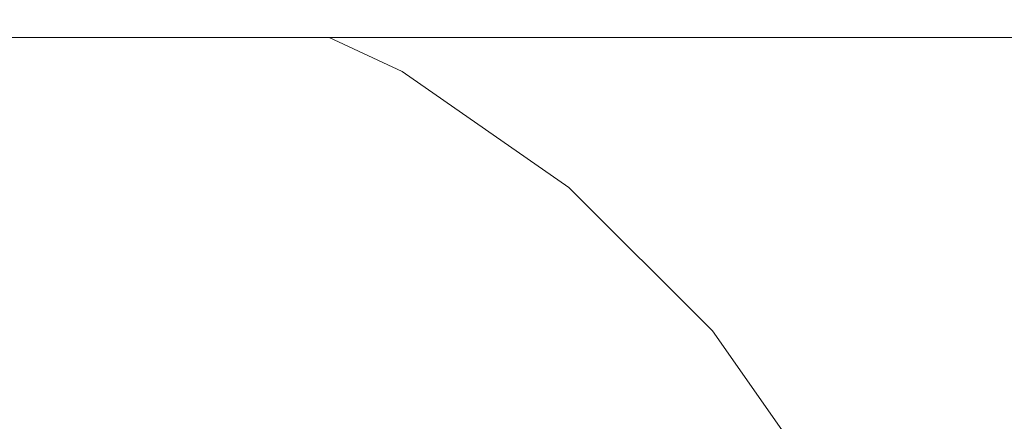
# Model space of a CAD drawing. Header units: millimetres. Extents: x -30280 to 309309, y -17460 to 4378.
# Tile 794 of 1056: x 249905 to 249933, y -13019 to -13007. Entities that reach past the tile are written whole.
import ezdxf

# ---------------------------------------------------------------- set-up
doc = ezdxf.new("R2010")
doc.units = ezdxf.units.MM
doc.header["$MEASUREMENT"] = 0
doc.linetypes.add('Wipeout_Contour', pattern=[1000, 0, -1000])
for name, color, linetype in [('Nuevo_08_E_Envans secs', 7, 'Continuous'), ('Nuevo_09_EI_Mobiliari general', 7, 'Continuous'), ('Nuevo_Ventanas Archicad', 7, 'Continuous')]:
    doc.layers.add(name, color=color, linetype=linetype)
doc.layers.add('Nuevo_09_EI_Mobiliari general_Pluma_Nº__1', color=7, linetype='Continuous', lineweight=5)

# ---------------------------------------------------------------- blocks, each defined once
blk = doc.blocks.new('Elem Sección_541_6', base_point=(235890.588, -13459.976))
at = {"color": 254, "linetype": 'Wipeout_Contour', "lineweight": 0, "ltscale": 1517989.291840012}
blk.add_wipeout([(248979.884, -11359.976), (254508.641, -11359.976), (254508.641, -13457.976), (254654.197, -13457.976), (254654.197, -11012.976), (248979.884, -11012.976)], dxfattribs=at).dxf.layer = 'Nuevo_08_E_Envans secs'
blk = doc.blocks.new('Elem Sección_543_6', base_point=(235890.588, -13459.976))
at = {"color": 254, "linetype": 'Wipeout_Contour', "lineweight": 0, "ltscale": 31165908.05935061}
blk.add_wipeout([(253368.641, -11399.976), (248979.884, -11399.976), (248979.884, -13305.666), (249022.416, -13068.118), (249023.053, -13065.78), (249026.984, -13043.488), (249005.387, -13043.488), (249005.387, -12987.919), (249005.459, -12987.919), (249019.024, -12561.809), (249441.751, -12561.809), (249455.316, -12987.919), (249455.387, -12987.919), (249455.387, -13043.488), (249433.791, -13043.488), (249437.722, -13065.78), (249438.358, -13068.118), (249480.387, -13302.855), (249522.416, -13068.119), (249523.053, -13065.78), (249526.984, -13043.488), (249505.387, -13043.488), (249505.387, -12987.919), (249505.459, -12987.919), (249519.024, -12561.809), (249941.751, -12561.809), (249955.316, -12987.919), (249955.387, -12987.919), (249955.387, -13043.488), (249933.791, -13043.488), (249937.722, -13065.78), (249938.358, -13068.119), (249980.387, -13302.855), (250022.416, -13068.119), (250023.053, -13065.78), (250026.984, -13043.488), (250005.387, -13043.488), (250005.387, -12987.919), (250005.459, -12987.919), (250019.024, -12561.81), (250441.751, -12561.81), (250455.316, -12987.919), (250455.387, -12987.919), (250455.387, -13043.488), (250433.791, -13043.488), (250437.722, -13065.78), (250438.358, -13068.119), (250480.387, -13302.855), (250522.416, -13068.119), (250523.053, -13065.78), (250526.984, -13043.488), (250505.387, -13043.488), (250505.387, -12987.919), (250505.459, -12987.919), (250519.024, -12561.81), (250941.751, -12561.81), (250955.316, -12987.919), (250955.387, -12987.919), (250955.387, -13043.488), (250933.791, -13043.488), (250937.722, -13065.78), (250938.358, -13068.119), (250980.387, -13302.855), (251022.416, -13068.119), (251023.053, -13065.78), (251026.984, -13043.488), (251005.387, -13043.488), (251005.387, -12987.919), (251005.459, -12987.919), (251019.024, -12561.81), (251441.751, -12561.81), (251455.316, -12987.919), (251455.387, -12987.919), (251455.387, -13043.488), (251433.791, -13043.488), (251437.722, -13065.78), (251438.358, -13068.119), (251480.387, -13302.855), (251522.416, -13068.119), (251523.053, -13065.78), (251526.984, -13043.488), (251505.387, -13043.488), (251505.387, -12987.919), (251505.459, -12987.919), (251519.024, -12561.81), (251941.751, -12561.81), (251955.316, -12987.919), (251955.387, -12987.919), (251955.387, -13043.488), (251933.791, -13043.488), (251937.722, -13065.78), (251938.358, -13068.119), (251980.387, -13302.855), (252022.416, -13068.119), (252023.053, -13065.78), (252026.984, -13043.488), (252005.387, -13043.488), (252005.387, -12987.919), (252005.459, -12987.919), (252019.024, -12561.81), (252441.751, -12561.81), (252455.316, -12987.919), (252455.387, -12987.919), (252455.387, -13043.488), (252433.791, -13043.488), (252437.722, -13065.78), (252438.358, -13068.119), (252480.387, -13302.855), (252522.416, -13068.119), (252523.053, -13065.78), (252526.984, -13043.488), (252505.387, -13043.488), (252505.387, -12987.919), (252505.459, -12987.919), (252519.024, -12561.81), (252941.751, -12561.81), (252955.316, -12987.919), (252955.387, -12987.919), (252955.387, -13043.488), (252933.791, -13043.488), (252937.722, -13065.78), (252938.358, -13068.119), (252999.567, -13409.976), (253368.641, -13409.976)], dxfattribs=at).dxf.layer = 'Nuevo_Ventanas Archicad'
blk = doc.blocks.new('Elem Sección_575_6', base_point=(235890.588, -13459.976))
at = {"color": 254, "linetype": 'Wipeout_Contour', "lineweight": 0, "ltscale": 2502698.852213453}
blk.add_wipeout([(249955.387, -13007.674), (249913.566, -13007.674), (249915.63, -13008.632), (249920.357, -13011.93), (249924.437, -13016.001), (249927.747, -13020.719), (249930.186, -13025.942), (249931.679, -13031.509), (249933.744, -13043.221), (249955.387, -13043.221)], dxfattribs=at).dxf.layer = 'Nuevo_09_EI_Mobiliari general'
at = {"color": 254, "linetype": 'Wipeout_Contour', "lineweight": 0, "ltscale": 1000274.491405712}
blk.add_wipeout([(249505.387, -13007.674), (249955.387, -13007.674), (249955.387, -12996.139), (249505.387, -12996.139)], dxfattribs=at).dxf.layer = 'Nuevo_09_EI_Mobiliari general'
at = {"color": 254, "linetype": 'Wipeout_Contour', "lineweight": 0, "ltscale": 1001059.486471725}
blk.add_wipeout([(249924.344, -13016.079), (249927.642, -13020.78), (249927.747, -13020.719), (249924.437, -13016.001)], dxfattribs=at).dxf.layer = 'Nuevo_09_EI_Mobiliari general'
at = {"color": 254, "linetype": 'Wipeout_Contour', "lineweight": 0, "ltscale": 1001043.839840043}
blk.add_wipeout([(249920.279, -13012.023), (249924.344, -13016.079), (249924.437, -13016.001), (249920.357, -13011.93)], dxfattribs=at).dxf.layer = 'Nuevo_09_EI_Mobiliari general'
at = {"color": 254, "linetype": 'Wipeout_Contour', "lineweight": 0, "ltscale": 1001025.51687581}
blk.add_wipeout([(249915.57, -13008.737), (249920.279, -13012.023), (249920.357, -13011.93), (249915.63, -13008.632)], dxfattribs=at).dxf.layer = 'Nuevo_09_EI_Mobiliari general'
at = {"color": 254, "linetype": 'Wipeout_Contour', "lineweight": 0, "ltscale": 1001058.736237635}
blk.add_wipeout([(249924.344, -13016.079), (249924.068, -13016.311), (249927.33, -13020.961), (249927.642, -13020.78)], dxfattribs=at).dxf.layer = 'Nuevo_09_EI_Mobiliari general'
at = {"color": 254, "linetype": 'Wipeout_Contour', "lineweight": 0, "ltscale": 1001011.190844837}
blk.add_wipeout([(249913.566, -13007.674), (249913.278, -13007.674), (249915.57, -13008.737), (249915.63, -13008.632)], dxfattribs=at).dxf.layer = 'Nuevo_09_EI_Mobiliari general'
at = {"color": 254, "linetype": 'Wipeout_Contour', "lineweight": 0, "ltscale": 1001043.204399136}
blk.add_wipeout([(249920.279, -13012.023), (249920.047, -13012.3), (249924.068, -13016.311), (249924.344, -13016.079)], dxfattribs=at).dxf.layer = 'Nuevo_09_EI_Mobiliari general'
at = {"color": 254, "linetype": 'Wipeout_Contour', "lineweight": 0, "ltscale": 1001025.015765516}
blk.add_wipeout([(249915.57, -13008.737), (249915.39, -13009.05), (249920.047, -13012.3), (249920.279, -13012.023)], dxfattribs=at).dxf.layer = 'Nuevo_09_EI_Mobiliari general'
at = {"color": 254, "linetype": 'Wipeout_Contour', "lineweight": 0, "ltscale": 1001057.251099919}
blk.add_wipeout([(249924.068, -13016.311), (249923.617, -13016.691), (249926.82, -13021.256), (249927.33, -13020.961)], dxfattribs=at).dxf.layer = 'Nuevo_09_EI_Mobiliari general'
at = {"color": 254, "linetype": 'Wipeout_Contour', "lineweight": 0, "ltscale": 1001009.707687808}
blk.add_wipeout([(249912.424, -13007.674), (249915.39, -13009.05), (249915.57, -13008.737), (249913.278, -13007.674)], dxfattribs=at).dxf.layer = 'Nuevo_09_EI_Mobiliari general'
at = {"color": 254, "linetype": 'Wipeout_Contour', "lineweight": 0, "ltscale": 1001041.945305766}
blk.add_wipeout([(249920.047, -13012.3), (249919.669, -13012.752), (249923.617, -13016.691), (249924.068, -13016.311)], dxfattribs=at).dxf.layer = 'Nuevo_09_EI_Mobiliari general'
at = {"color": 254, "linetype": 'Wipeout_Contour', "lineweight": 0, "ltscale": 1001024.021225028}
blk.add_wipeout([(249915.39, -13009.05), (249915.096, -13009.561), (249919.669, -13012.752), (249920.047, -13012.3)], dxfattribs=at).dxf.layer = 'Nuevo_09_EI_Mobiliari general'
at = {"color": 254, "linetype": 'Wipeout_Contour', "lineweight": 0, "ltscale": 1001055.076441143}
blk.add_wipeout([(249923.617, -13016.691), (249923.005, -13017.205), (249926.127, -13021.656), (249926.82, -13021.256)], dxfattribs=at).dxf.layer = 'Nuevo_09_EI_Mobiliari general'
at = {"color": 254, "linetype": 'Wipeout_Contour', "lineweight": 0, "ltscale": 1001006.990988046}
blk.add_wipeout([(249911.029, -13007.674), (249915.096, -13009.561), (249915.39, -13009.05), (249912.424, -13007.674)], dxfattribs=at).dxf.layer = 'Nuevo_09_EI_Mobiliari general'
at = {"color": 254, "linetype": 'Wipeout_Contour', "lineweight": 0, "ltscale": 1001040.101033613}
blk.add_wipeout([(249919.669, -13012.752), (249919.156, -13013.366), (249923.005, -13017.205), (249923.617, -13016.691)], dxfattribs=at).dxf.layer = 'Nuevo_09_EI_Mobiliari general'
at = {"color": 254, "linetype": 'Wipeout_Contour', "lineweight": 0, "ltscale": 1001022.56366738}
blk.add_wipeout([(249915.096, -13009.561), (249914.697, -13010.254), (249919.156, -13013.366), (249919.669, -13012.752)], dxfattribs=at).dxf.layer = 'Nuevo_09_EI_Mobiliari general'
at = {"color": 254, "linetype": 'Wipeout_Contour', "lineweight": 0, "ltscale": 1001052.278556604}
blk.add_wipeout([(249922.25, -13017.84), (249925.274, -13022.15), (249926.127, -13021.656), (249923.005, -13017.205)], dxfattribs=at).dxf.layer = 'Nuevo_09_EI_Mobiliari general'
at = {"color": 254, "linetype": 'Wipeout_Contour', "lineweight": 0, "ltscale": 1251252.435350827}
blk.add_wipeout([(249909.871, -13007.674), (249909.765, -13007.966), (249914.697, -13010.254), (249915.096, -13009.561), (249911.029, -13007.674)], dxfattribs=at).dxf.layer = 'Nuevo_09_EI_Mobiliari general'
at = {"color": 254, "linetype": 'Wipeout_Contour', "lineweight": 0, "ltscale": 1001037.727811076}
blk.add_wipeout([(249918.523, -13014.122), (249922.25, -13017.84), (249923.005, -13017.205), (249919.156, -13013.366)], dxfattribs=at).dxf.layer = 'Nuevo_09_EI_Mobiliari general'
at = {"color": 254, "linetype": 'Wipeout_Contour', "lineweight": 0, "ltscale": 750742.75719}
blk.add_wipeout([(249909.871, -13007.674), (249908.665, -13007.674), (249909.765, -13007.966)], dxfattribs=at).dxf.layer = 'Nuevo_09_EI_Mobiliari general'
at = {"color": 254, "linetype": 'Wipeout_Contour', "lineweight": 0, "ltscale": 1001020.68755323}
blk.add_wipeout([(249914.206, -13011.109), (249918.523, -13014.122), (249919.156, -13013.366), (249914.697, -13010.254)], dxfattribs=at).dxf.layer = 'Nuevo_09_EI_Mobiliari general'
at = {"color": 254, "linetype": 'Wipeout_Contour', "lineweight": 0, "ltscale": 1001048.942640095}
blk.add_wipeout([(249922.25, -13017.84), (249921.376, -13018.575), (249924.285, -13022.722), (249925.274, -13022.15)], dxfattribs=at).dxf.layer = 'Nuevo_09_EI_Mobiliari general'
at = {"layer": 'Nuevo_09_EI_Mobiliari general_Pluma_Nº__1', "color": 7, "linetype": 'Continuous', "lineweight": 5}
blk.add_line((249927.747, -13020.719), (249924.437, -13016.001), dxfattribs=at)
at = {"color": 254, "linetype": 'Wipeout_Contour', "lineweight": 0, "ltscale": 1001001.677687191}
blk.add_wipeout([(249909.43, -13008.893), (249914.206, -13011.109), (249914.697, -13010.254), (249909.765, -13007.966)], dxfattribs=at).dxf.layer = 'Nuevo_09_EI_Mobiliari general'
at = {"color": 254, "linetype": 'Wipeout_Contour', "lineweight": 0, "ltscale": 1001034.89790866}
blk.add_wipeout([(249918.523, -13014.122), (249917.79, -13014.998), (249921.376, -13018.575), (249922.25, -13017.84)], dxfattribs=at).dxf.layer = 'Nuevo_09_EI_Mobiliari general'
at = {"layer": 'Nuevo_09_EI_Mobiliari general_Pluma_Nº__1', "color": 7, "linetype": 'Continuous', "lineweight": 5}
blk.add_line((249915.63, -13008.632), (249913.566, -13007.674), dxfattribs=at)
at = {"color": 254, "linetype": 'Wipeout_Contour', "lineweight": 0, "ltscale": 1000985.207151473}
blk.add_wipeout([(249908.665, -13007.674), (249904.837, -13007.674), (249909.43, -13008.893), (249909.765, -13007.966)], dxfattribs=at).dxf.layer = 'Nuevo_09_EI_Mobiliari general'
at = {"color": 254, "linetype": 'Wipeout_Contour', "lineweight": 0, "ltscale": 1001018.450033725}
blk.add_wipeout([(249914.206, -13011.109), (249913.636, -13012.099), (249917.79, -13014.998), (249918.523, -13014.122)], dxfattribs=at).dxf.layer = 'Nuevo_09_EI_Mobiliari general'
at = {"layer": 'Nuevo_09_EI_Mobiliari general_Pluma_Nº__1', "color": 7, "linetype": 'Continuous', "lineweight": 5}
blk.add_line((249920.357, -13011.93), (249915.63, -13008.632), dxfattribs=at)
at = {"color": 254, "linetype": 'Wipeout_Contour', "lineweight": 0, "ltscale": 1001000.100909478}
blk.add_wipeout([(249909.43, -13008.893), (249909.042, -13009.967), (249913.636, -13012.099), (249914.206, -13011.109)], dxfattribs=at).dxf.layer = 'Nuevo_09_EI_Mobiliari general'
at = {"color": 254, "linetype": 'Wipeout_Contour', "lineweight": 0, "ltscale": 1001031.697438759}
blk.add_wipeout([(249917.79, -13014.998), (249916.979, -13015.967), (249920.409, -13019.388), (249921.376, -13018.575)], dxfattribs=at).dxf.layer = 'Nuevo_09_EI_Mobiliari general'
at = {"color": 254, "linetype": 'Wipeout_Contour', "lineweight": 0, "ltscale": 1251223.874795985}
blk.add_wipeout([(249904.319, -13007.674), (249904.146, -13008.668), (249909.042, -13009.967), (249909.43, -13008.893), (249904.837, -13007.674)], dxfattribs=at).dxf.layer = 'Nuevo_09_EI_Mobiliari general'
at = {"color": 254, "linetype": 'Wipeout_Contour', "lineweight": 0, "ltscale": 1001015.919208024}
blk.add_wipeout([(249913.636, -13012.099), (249913.006, -13013.195), (249916.979, -13015.967), (249917.79, -13014.998)], dxfattribs=at).dxf.layer = 'Nuevo_09_EI_Mobiliari general'
at = {"layer": 'Nuevo_09_EI_Mobiliari general_Pluma_Nº__1', "color": 7, "linetype": 'Continuous', "lineweight": 5}
blk.add_line((249505.387, -13007.674), (249955.387, -13007.674), dxfattribs=at)
at = {"color": 254, "linetype": 'Wipeout_Contour', "lineweight": 0, "ltscale": 1000998.317026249}
blk.add_wipeout([(249909.042, -13009.967), (249908.612, -13011.156), (249913.006, -13013.195), (249913.636, -13012.099)], dxfattribs=at).dxf.layer = 'Nuevo_09_EI_Mobiliari general'
at = {"color": 254, "linetype": 'Wipeout_Contour', "lineweight": 0, "ltscale": 1001028.223734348}
blk.add_wipeout([(249916.979, -13015.967), (249916.115, -13017), (249919.378, -13020.255), (249920.409, -13019.388)], dxfattribs=at).dxf.layer = 'Nuevo_09_EI_Mobiliari general'
at = {"layer": 'Nuevo_09_EI_Mobiliari general_Pluma_Nº__1', "color": 7, "linetype": 'Continuous', "lineweight": 5}
blk.add_line((249924.437, -13016.001), (249920.357, -13011.93), dxfattribs=at)
at = {"color": 254, "linetype": 'Wipeout_Contour', "lineweight": 0, "ltscale": 1000979.427936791}
blk.add_wipeout([(249904.146, -13008.668), (249903.93, -13009.913), (249908.612, -13011.156), (249909.042, -13009.967)], dxfattribs=at).dxf.layer = 'Nuevo_09_EI_Mobiliari general'
at = {"color": 254, "linetype": 'Wipeout_Contour', "lineweight": 0, "ltscale": 1001013.172046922}
blk.add_wipeout([(249913.006, -13013.195), (249912.335, -13014.362), (249916.115, -13017), (249916.979, -13015.967)], dxfattribs=at).dxf.layer = 'Nuevo_09_EI_Mobiliari general'
at = {"color": 254, "linetype": 'Wipeout_Contour', "lineweight": 0, "ltscale": 1000996.380297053}
blk.add_wipeout([(249908.612, -13011.156), (249908.154, -13012.423), (249912.335, -13014.362), (249913.006, -13013.195)], dxfattribs=at).dxf.layer = 'Nuevo_09_EI_Mobiliari general'
at = {"color": 254, "linetype": 'Wipeout_Contour', "lineweight": 0, "ltscale": 1001024.582385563}
blk.add_wipeout([(249916.115, -13017), (249915.223, -13018.066), (249918.314, -13021.149), (249919.378, -13020.255)], dxfattribs=at).dxf.layer = 'Nuevo_09_EI_Mobiliari general'
at = {"color": 254, "linetype": 'Wipeout_Contour', "lineweight": 0, "ltscale": 1000978.360846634}
blk.add_wipeout([(249903.93, -13009.913), (249903.699, -13011.24), (249908.154, -13012.423), (249908.612, -13011.156)], dxfattribs=at).dxf.layer = 'Nuevo_09_EI_Mobiliari general'
at = {"color": 254, "linetype": 'Wipeout_Contour', "lineweight": 0, "ltscale": 1001010.292046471}
blk.add_wipeout([(249912.335, -13014.362), (249911.642, -13015.567), (249915.223, -13018.066), (249916.115, -13017)], dxfattribs=at).dxf.layer = 'Nuevo_09_EI_Mobiliari general'
at = {"color": 254, "linetype": 'Wipeout_Contour', "lineweight": 0, "ltscale": 1000994.349573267}
blk.add_wipeout([(249908.154, -13012.423), (249907.681, -13013.729), (249911.642, -13015.567), (249912.335, -13014.362)], dxfattribs=at).dxf.layer = 'Nuevo_09_EI_Mobiliari general'
at = {"color": 254, "linetype": 'Wipeout_Contour', "lineweight": 0, "ltscale": 1001020.884024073}
blk.add_wipeout([(249915.223, -13018.066), (249914.332, -13019.131), (249917.251, -13022.043), (249918.314, -13021.149)], dxfattribs=at).dxf.layer = 'Nuevo_09_EI_Mobiliari general'
at = {"color": 254, "linetype": 'Wipeout_Contour', "lineweight": 0, "ltscale": 1000977.24145686}
blk.add_wipeout([(249903.699, -13011.24), (249903.461, -13012.608), (249907.681, -13013.729), (249908.154, -13012.423)], dxfattribs=at).dxf.layer = 'Nuevo_09_EI_Mobiliari general'
at = {"color": 254, "linetype": 'Wipeout_Contour', "lineweight": 0, "ltscale": 1001007.366682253}
blk.add_wipeout([(249911.642, -13015.567), (249910.95, -13016.771), (249914.332, -13019.131), (249915.223, -13018.066)], dxfattribs=at).dxf.layer = 'Nuevo_09_EI_Mobiliari general'
at = {"color": 254, "linetype": 'Wipeout_Contour', "lineweight": 0, "ltscale": 1000992.286500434}
blk.add_wipeout([(249907.681, -13013.729), (249907.209, -13015.035), (249910.95, -13016.771), (249911.642, -13015.567)], dxfattribs=at).dxf.layer = 'Nuevo_09_EI_Mobiliari general'
at = {"color": 254, "linetype": 'Wipeout_Contour', "lineweight": 0, "ltscale": 1000976.103693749}
blk.add_wipeout([(249903.461, -13012.608), (249903.223, -13013.977), (249907.209, -13015.035), (249907.681, -13013.729)], dxfattribs=at).dxf.layer = 'Nuevo_09_EI_Mobiliari general'
at = {"color": 254, "linetype": 'Wipeout_Contour', "lineweight": 0, "ltscale": 1001004.484742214}
blk.add_wipeout([(249910.95, -13016.771), (249910.278, -13017.939), (249913.467, -13020.164), (249914.332, -13019.131)], dxfattribs=at).dxf.layer = 'Nuevo_09_EI_Mobiliari general'
at = {"color": 254, "linetype": 'Wipeout_Contour', "lineweight": 0, "ltscale": 1000990.2536363}
blk.add_wipeout([(249907.209, -13015.035), (249906.751, -13016.302), (249910.278, -13017.939), (249910.95, -13016.771)], dxfattribs=at).dxf.layer = 'Nuevo_09_EI_Mobiliari general'
at = {"color": 254, "linetype": 'Wipeout_Contour', "lineweight": 0, "ltscale": 1000974.981966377}
blk.add_wipeout([(249903.223, -13013.977), (249902.993, -13015.304), (249906.751, -13016.302), (249907.209, -13015.035)], dxfattribs=at).dxf.layer = 'Nuevo_09_EI_Mobiliari general'
at = {"color": 254, "linetype": 'Wipeout_Contour', "lineweight": 0, "ltscale": 1001001.733620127}
blk.add_wipeout([(249910.278, -13017.939), (249909.648, -13019.034), (249912.656, -13021.133), (249913.467, -13020.164)], dxfattribs=at).dxf.layer = 'Nuevo_09_EI_Mobiliari general'
at = {"color": 254, "linetype": 'Wipeout_Contour', "lineweight": 0, "ltscale": 1000988.312543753}
blk.add_wipeout([(249906.751, -13016.302), (249906.321, -13017.491), (249909.648, -13019.034), (249910.278, -13017.939)], dxfattribs=at).dxf.layer = 'Nuevo_09_EI_Mobiliari general'
at = {"color": 254, "linetype": 'Wipeout_Contour', "lineweight": 0, "ltscale": 1000973.91011862}
blk.add_wipeout([(249902.993, -13015.304), (249902.776, -13016.549), (249906.321, -13017.491), (249906.751, -13016.302)], dxfattribs=at).dxf.layer = 'Nuevo_09_EI_Mobiliari general'
at = {"color": 254, "linetype": 'Wipeout_Contour', "lineweight": 0, "ltscale": 1000986.521919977}
blk.add_wipeout([(249906.321, -13017.491), (249905.933, -13018.565), (249909.079, -13020.025), (249909.648, -13019.034)], dxfattribs=at).dxf.layer = 'Nuevo_09_EI_Mobiliari general'
at = {"color": 254, "linetype": 'Wipeout_Contour', "lineweight": 0, "ltscale": 1000972.920408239}
blk.add_wipeout([(249902.776, -13016.549), (249902.581, -13017.675), (249905.933, -13018.565), (249906.321, -13017.491)], dxfattribs=at).dxf.layer = 'Nuevo_09_EI_Mobiliari general'
at = {"color": 254, "linetype": 'Wipeout_Contour', "lineweight": 0, "ltscale": 1000972.042549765}
blk.add_wipeout([(249902.412, -13018.646), (249905.597, -13019.492), (249905.933, -13018.565), (249902.581, -13017.675)], dxfattribs=at).dxf.layer = 'Nuevo_09_EI_Mobiliari general'

msp = doc.modelspace()

# ---------------------------------------------------------------- block references
at = {"layer": 'Nuevo_08_E_Envans secs', "lineweight": 0}
msp.add_blockref('Elem Sección_541_6', (235890.588, -13459.976), dxfattribs=at)

# ---------------------------------------------------------------- next in the draw order: block references
at = {"layer": 'Nuevo_Ventanas Archicad', "lineweight": 0}
msp.add_blockref('Elem Sección_543_6', (235890.588, -13459.976), dxfattribs=at)

# ---------------------------------------------------------------- next in the draw order: block references
at = {"layer": 'Nuevo_09_EI_Mobiliari general', "lineweight": 0}
msp.add_blockref('Elem Sección_575_6', (235890.588, -13459.976), dxfattribs=at)

doc.saveas('drawing.dxf')
